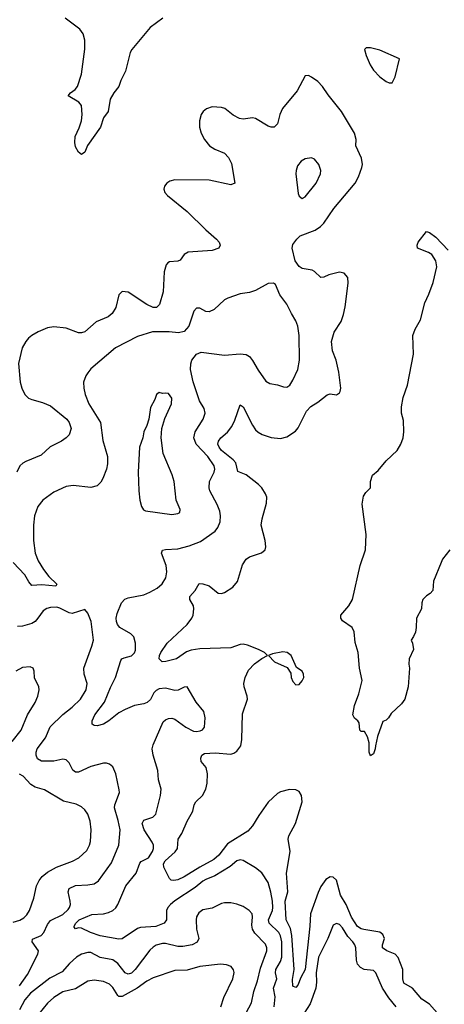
# Model space of a CAD drawing. Header units: inches. Extents: x 1649636 to 1815363, y 506543 to 641975.
# Tile 558 of 656: x 1774391 to 1777125, y 571047 to 577381. Entities that reach past the tile are written whole.
import ezdxf

# ---------------------------------------------------------------- set-up
doc = ezdxf.new("R2010")
doc.units = ezdxf.units.IN
doc.header["$MEASUREMENT"] = 0
doc.layers.add('B7577', color=7, linetype='Continuous')

msp = doc.modelspace()

# ---------------------------------------------------------------- linework, layer by layer
at = {"layer": 'B7577', "color": 5}
for points, elevation in [([(1775313, 577390), (1775232.2, 577330), (1775113.1, 577190), (1775101.5, 577170), (1775071.7, 577050), (1775043.2, 576990), (1775030.3, 576950), (1774996.4, 576910), (1774972.7, 576870), (1774960.5, 576790), (1774931.4, 576748.6), (1774911.5, 576688.5), (1774827.5, 576572.5), (1774810, 576528), (1774790, 576514), (1774770, 576529.3), (1774750, 576562), (1774745.6, 576590), (1774747.6, 576630), (1774774, 576686), (1774788.8, 576731.2), (1774792.4, 576770), (1774788.7, 576828.7), (1774770.9, 576850.9), (1774702.7, 576890), (1774718, 576910), (1774747.7, 576932.3), (1774762.4, 576950), (1774789.7, 577030), (1774809.8, 577190.2), (1774811.2, 577250), (1774799.7, 577290), (1774779.3, 577319.3), (1774682.9, 577390)], 580), ([(1777094.1, 570974.1), (1777030, 571047.1), (1776981.2, 571081.2), (1776920.3, 571150), (1776863.9, 571183.9), (1776858, 571210), (1776858, 571270), (1776828.2, 571348.2), (1776808.8, 571368.8), (1776754, 571390), (1776727.8, 571410), (1776726.3, 571430), (1776740.8, 571470), (1776730, 571496.4), (1776710, 571511.7), (1776607.3, 571527.3), (1776590, 571532.1), (1776566.5, 571546.5), (1776528.4, 571608.4), (1776493, 571690), (1776456.9, 571750), (1776430, 571846.4), (1776410, 571865.6), (1776390, 571866.1), (1776363, 571850), (1776330, 571804.1), (1776313.6, 571766.4), (1776264.4, 571630), (1776259.7, 571550), (1776228.4, 571270), (1776201, 571219), (1776181.7, 571170), (1776170, 571155.1), (1776150, 571163.7), (1776146.9, 571206.9), (1776158, 571270), (1776142.6, 571490), (1776135.2, 571535.2), (1776106.8, 571590), (1776100.3, 571710), (1776116.9, 571770), (1776108.5, 571890), (1776131.6, 572030), (1776119.4, 572110), (1776124.8, 572130), (1776166.4, 572210), (1776209.5, 572349.5), (1776206, 572390), (1776190, 572415.6), (1776170, 572426.3), (1776128.2, 572428.2), (1776070, 572414.8), (1776050, 572402.3), (1775990, 572346.9), (1775930, 572261.4), (1775890, 572195.1), (1775859.2, 572160.8), (1775730, 572079.9), (1775673.4, 572006.6), (1775641.2, 571978.8), (1775550, 571929.9), (1775450, 571866.9), (1775408.6, 571848.6), (1775384.2, 571844.2), (1775366.2, 571846.2), (1775355.9, 571855.9), (1775319.3, 571930), (1775317, 571950), (1775328.7, 571970), (1775392, 572028), (1775408.1, 572050), (1775411.2, 572110), (1775434.1, 572145.9), (1775470, 572225.5), (1775495.8, 572270), (1775505.1, 572290), (1775513.7, 572330), (1775524.4, 572350), (1775569, 572391), (1775588.5, 572430), (1775597.7, 572470), (1775600.7, 572530), (1775590.8, 572570), (1775560.4, 572610), (1775558.2, 572630), (1775564.4, 572650), (1775580.6, 572659.4), (1775650, 572665.6), (1775750, 572657), (1775770, 572662.3), (1775790, 572675.3), (1775815.3, 572710), (1775821, 572750), (1775824.9, 572915.1), (1775856.9, 573010), (1775855.8, 573030), (1775836.4, 573090), (1775835.1, 573110), (1775842.2, 573150), (1775864.2, 573195.8), (1775902.9, 573237.1), (1775950, 573271.3), (1775986, 573290), (1775968, 573310), (1775928.7, 573330), (1775857.5, 573357.5), (1775830, 573363), (1775810, 573361.1), (1775750, 573340.4), (1775550, 573334.4), (1775495.4, 573324.6), (1775465.7, 573314.3), (1775401.3, 573270), (1775331.2, 573251.2), (1775309.3, 573250), (1775289.8, 573269.8), (1775291.1, 573290), (1775299.3, 573310), (1775339.8, 573370), (1775468.7, 573490), (1775499.8, 573530), (1775507.8, 573550), (1775513.3, 573590), (1775510.5, 573610.5), (1775486.9, 573650), (1775487.1, 573670), (1775521.4, 573710), (1775546.7, 573753.3), (1775570, 573752.4), (1775610, 573738.2), (1775670, 573691.3), (1775690, 573690.2), (1775710, 573695.8), (1775762.4, 573730), (1775794, 573766), (1775825.8, 573874.2), (1775848.9, 573911.1), (1775870, 573925.3), (1775948.2, 573951.8), (1775972, 573970), (1775975.6, 573990), (1775971.1, 574030), (1775945.1, 574130), (1775951.2, 574170), (1775980.5, 574270), (1775981.3, 574310), (1775974.3, 574330), (1775949.7, 574370), (1775928.7, 574390), (1775850, 574452.1), (1775794.9, 574474.9), (1775781.9, 574530), (1775766.2, 574550), (1775690.7, 574610), (1775674.6, 574630), (1775667.8, 574650), (1775670.9, 574669.1), (1775686, 574690), (1775730, 574727), (1775756.3, 574763.7), (1775775.8, 574804.2), (1775810, 574902.8), (1775830, 574890.5), (1775890, 574772), (1775910, 574742.4), (1775926.9, 574726.9), (1775952.8, 574712.7), (1776010, 574694), (1776070, 574685.8), (1776110, 574697.7), (1776166.3, 574733.7), (1776183.9, 574756.1), (1776237.2, 574862.8), (1776266.4, 574893.6), (1776310, 574920.3), (1776370, 574968.5), (1776390, 574973), (1776430, 574968.4), (1776450, 574980.7), (1776455.1, 574990), (1776458.4, 575010), (1776446.8, 575113.2), (1776428, 575190), (1776404.7, 575250), (1776398, 575310), (1776414.7, 575370), (1776460, 575440), (1776474.9, 575485.1), (1776486.3, 575533.7), (1776506.7, 575686.7), (1776502.8, 575722.8), (1776479.5, 575750), (1776450, 575757.2), (1776380.9, 575739.1), (1776350, 575723.5), (1776330, 575721.3), (1776290, 575760.4), (1776274, 575770), (1776210, 575781), (1776190, 575793), (1776165.7, 575830), (1776145.7, 575910), (1776150, 575934.4), (1776175.6, 575970), (1776196.4, 575990), (1776292.7, 576027.3), (1776327.2, 576050), (1776350, 576072.7), (1776413.4, 576166.6), (1776550.5, 576329.5), (1776573.3, 576370), (1776594.8, 576430), (1776597.8, 576450), (1776592.7, 576490), (1776554.7, 576570), (1776556.8, 576610), (1776545.9, 576650), (1776464, 576790), (1776376.6, 576896.6), (1776341.6, 576950), (1776310, 576982.6), (1776270, 577011.6), (1776250, 577021.3), (1776230, 577019.3), (1776177.5, 576922.5), (1776082.6, 576810), (1776066.3, 576770), (1776050.2, 576709.8), (1776030, 576689.7), (1776010, 576688.4), (1775990, 576695.1), (1775910, 576746), (1775890, 576749.8), (1775830, 576741), (1775805.5, 576745.5), (1775766.1, 576766.1), (1775712.7, 576810), (1775690, 576816.9), (1775630, 576819.6), (1775593.5, 576806.5), (1775573.4, 576790), (1775560.4, 576770), (1775548.7, 576730), (1775548.8, 576690), (1775560.3, 576650), (1775581.3, 576610), (1775613, 576570), (1775647.3, 576547.3), (1775710, 576522.4), (1775735.2, 576495.2), (1775755, 576455), (1775775.5, 576330), (1775750, 576318.9), (1775610, 576347.6), (1775389.2, 576350.8), (1775358.6, 576341.5), (1775339.1, 576330), (1775323, 576310), (1775319.3, 576290), (1775325.5, 576270), (1775343, 576250), (1775470, 576146), (1775589.4, 576029.4), (1775658.3, 575970), (1775674.9, 575950), (1775682.4, 575930), (1775673, 575910), (1775630, 575896.8), (1775475.2, 575884.8), (1775450.4, 575870), (1775425.3, 575834.7), (1775410, 575827.3), (1775356.3, 575823.7), (1775344.1, 575815.9), (1775335.2, 575804.8), (1775322, 575758), (1775314, 575630), (1775291, 575549), (1775271.1, 575528.9), (1775250, 575529.8), (1775210, 575549.2), (1775090, 575628.7), (1775050, 575632.6), (1775029.3, 575610.7), (1775009.2, 575530), (1774986.3, 575490), (1774960.4, 575470), (1774883.9, 575436.1), (1774810, 575372.8), (1774790, 575365.7), (1774770, 575366), (1774690, 575396.9), (1774610, 575405.6), (1774570, 575397.6), (1774510, 575373), (1774470, 575349.7), (1774448.6, 575331.4), (1774430.3, 575310), (1774408, 575270), (1774382.6, 575170), (1774393.6, 575050), (1774404.2, 575010), (1774424.7, 574970), (1774446.9, 574946.9), (1774470, 574936.5), (1774538.8, 574918.8), (1774590, 574897.2), (1774694.3, 574810), (1774710.3, 574790), (1774723.1, 574750), (1774710.5, 574710), (1774690.7, 574690), (1774660.7, 574670), (1774587.4, 574632.6), (1774530, 574578.7), (1774430, 574539.1), (1774411.2, 574528.8), (1774392.2, 574510), (1774371.8, 574470)], 620), ([(1777159.7, 573970), (1777113.6, 573910), (1777103.6, 573890), (1777056, 573770), (1777050.4, 573709.7), (1777034.8, 573690), (1777010, 573674.5), (1776986, 573650), (1776979.3, 573630), (1776978, 573590), (1776946, 573530), (1776944, 573470), (1776938.5, 573441.5), (1776927.5, 573412.5), (1776911.3, 573390), (1776921, 573370), (1776927.3, 573330), (1776898.4, 573270), (1776896.1, 573236.1), (1776900.4, 573210), (1776892.9, 573090), (1776870.4, 573009.6), (1776850, 572979), (1776782, 572918), (1776764.7, 572890), (1776750, 572875.3), (1776730, 572866), (1776695.5, 572770), (1776681, 572710), (1776680.7, 572690), (1776670, 572658), (1776650, 572645.2), (1776640.9, 572670), (1776642, 572730), (1776630, 572768), (1776610, 572802), (1776590, 572802), (1776582, 572810), (1776577, 572857), (1776569, 572870), (1776547.7, 572887.7), (1776536, 572910), (1776546.3, 572970), (1776575.3, 573044.7), (1776595.5, 573130), (1776579.8, 573210), (1776569.8, 573309.8), (1776550, 573374), (1776544.1, 573444.1), (1776530.9, 573470.9), (1776470, 573513.2), (1776458, 573530), (1776459.5, 573550), (1776509.7, 573610), (1776533, 573650), (1776584, 573870), (1776617.3, 573970), (1776622, 574070), (1776595.8, 574264.2), (1776605.1, 574314.9), (1776620.1, 574339.9), (1776649.2, 574370), (1776649.6, 574410), (1776663, 574450), (1776699.6, 574480.5), (1776750, 574542.3), (1776821.3, 574610), (1776844, 574650), (1776859.2, 574690), (1776865.1, 574730), (1776861.7, 574801.7), (1776849.7, 574850), (1776849.7, 574890), (1776860.5, 574950), (1776888.5, 575030), (1776926.4, 575230), (1776922.4, 575350), (1776936.4, 575390), (1776970.8, 575450), (1776999.8, 575560.2), (1777025.6, 575614.4), (1777053, 575690), (1777076.3, 575790), (1777069.6, 575830), (1777043.6, 575870), (1777023.6, 575883.6), (1776951.7, 575911.7), (1776949.6, 575930), (1776956.3, 575950), (1777010, 576017.3), (1777030, 576012.7), (1777070, 575982.2), (1777150, 575897.3)], 580), ([(1776029, 571030), (1776036, 571096), (1776025, 571150), (1776046.8, 571210), (1776038.6, 571250), (1776040.4, 571270), (1776070, 571322.2), (1776078.1, 571350), (1776079, 571450), (1776070, 571488.4), (1776059.1, 571510), (1775998, 571570), (1775993.7, 571590), (1776018, 571650), (1776021.8, 571670), (1776019.2, 571710), (1776008.9, 571768.9), (1775991.1, 571831.1), (1775950, 571893), (1775910, 571924.2), (1775830, 571971.3), (1775810, 571976.4), (1775790, 571969.7), (1775745.5, 571934.5), (1775647.1, 571872.9), (1775590, 571850.9), (1775570, 571838.6), (1775521.3, 571798.7), (1775390, 571713.2), (1775361.8, 571690), (1775344.4, 571670), (1775336.6, 571650), (1775336.9, 571590), (1775321.3, 571570), (1775267.1, 571547.1), (1775170, 571540.2), (1775150, 571534.8), (1775050, 571468.6), (1775030, 571466), (1774910, 571488), (1774847, 571510), (1774790, 571537.6), (1774770, 571538.4), (1774750, 571533.2), (1774742.4, 571542.4), (1774741.6, 571550), (1774753, 571570), (1774775.1, 571590), (1774854.7, 571625.3), (1774930, 571628.5), (1774962.5, 571637.5), (1774990, 571650.7), (1775010, 571668.2), (1775023.9, 571690), (1775074.9, 571810), (1775141.7, 571890), (1775164.3, 571955.7), (1775173.9, 571966.1), (1775220.7, 571990), (1775245.2, 572030), (1775251.7, 572050), (1775251.7, 572070), (1775244.9, 572090), (1775192.6, 572170), (1775179.8, 572210), (1775190, 572231.5), (1775248.6, 572251.4), (1775267.8, 572270), (1775298.7, 572390), (1775302.4, 572430), (1775284, 572490), (1775281.1, 572550), (1775250, 572649), (1775244.2, 572690), (1775250, 572715.5), (1775315.6, 572864.4), (1775330, 572877.1), (1775350, 572884.9), (1775370, 572887), (1775390, 572882), (1775461.3, 572830), (1775510, 572804.3), (1775530, 572801.8), (1775553.9, 572806.1), (1775567.3, 572812.7), (1775580.4, 572830), (1775584.8, 572890), (1775576.1, 572930), (1775528.3, 572990), (1775469.1, 573089.1), (1775450, 573086.6), (1775411.7, 573068.3), (1775390, 573064.7), (1775330, 573081.7), (1775290, 573077.3), (1775270, 573066.3), (1775254.9, 573050), (1775232.7, 573007.3), (1775211.8, 572988.2), (1775190, 572979.7), (1775130, 572969.8), (1775070, 572943.5), (1775030, 572922.5), (1774965.3, 572870), (1774930.4, 572850), (1774890, 572838.9), (1774870, 572840.7), (1774858, 572850), (1774858, 572870), (1774874.2, 572910), (1774937.8, 572990), (1774975.4, 573084.6), (1775008.9, 573150), (1775041.8, 573258.2), (1775049.8, 573270.2), (1775063.5, 573276.5), (1775110.6, 573289.4), (1775130, 573307.2), (1775135.7, 573324.3), (1775137.1, 573370), (1775127.1, 573410), (1775107.8, 573430), (1775035.6, 573470), (1775021.5, 573490), (1775014.8, 573510), (1775012.5, 573530), (1775018, 573562), (1775046, 573630), (1775067.5, 573652.5), (1775090, 573662.7), (1775190, 573682), (1775230, 573697.2), (1775277, 573723), (1775308.3, 573751.7), (1775332.2, 573790), (1775338.2, 573830), (1775334.4, 573870), (1775305.1, 573950), (1775311.6, 573968.4), (1775330, 573973.1), (1775410, 573977.6), (1775482.9, 573997.1), (1775556.2, 574023.8), (1775648.9, 574091.1), (1775666.8, 574113.2), (1775681.5, 574150), (1775683.5, 574190), (1775678.7, 574218.7), (1775663.1, 574263.1), (1775616, 574350), (1775610.8, 574370), (1775612.9, 574410), (1775642.6, 574470), (1775646.9, 574490), (1775642.2, 574510), (1775601.5, 574570), (1775527.2, 574650), (1775512.2, 574690), (1775520.8, 574730), (1775572.2, 574810), (1775585.6, 574850), (1775578.7, 574878.7), (1775548.3, 574930), (1775508.9, 575051.1), (1775491.9, 575130), (1775492.2, 575167.8), (1775499.7, 575190), (1775530, 575228.4), (1775558.8, 575241.2), (1775710, 575223.6), (1775810.3, 575230.3), (1775850, 575227.2), (1775870, 575213.4), (1775890, 575188.9), (1775926.4, 575126.4), (1775976.2, 575056.2), (1776001.3, 575041.3), (1776050, 575032.6), (1776090, 575018), (1776110, 575017), (1776130, 575030.4), (1776150, 575061.6), (1776182.4, 575130), (1776192.9, 575190), (1776189.8, 575350.2), (1776182, 575410), (1776170, 575442.9), (1776140.3, 575490), (1776110.7, 575550.7), (1776066, 575610), (1776038, 575678), (1776025.6, 575685.6), (1775990, 575684.5), (1775910, 575638.7), (1775870, 575626), (1775810, 575616.3), (1775730.4, 575589.7), (1775710, 575579.3), (1775643.2, 575516.8), (1775610, 575502), (1775590, 575504.2), (1775550, 575525.6), (1775530, 575525.1), (1775513.3, 575506.7), (1775479.5, 575410), (1775450, 575374.7), (1775413.6, 575366.4), (1775352.5, 575372.5), (1775246.6, 575373.4), (1775150, 575342), (1775008.4, 575270), (1774850, 575134), (1774830.4, 575110), (1774817.6, 575090), (1774802.4, 575050), (1774803.8, 575010), (1774813.7, 574970), (1774836.9, 574910), (1774911, 574790), (1774926.6, 574673.4), (1774956.1, 574570), (1774956.9, 574523.1), (1774950, 574489.4), (1774926, 574430), (1774913.5, 574406.5), (1774890, 574382.3), (1774850, 574372.1), (1774734.7, 574385.3), (1774690, 574378.7), (1774610, 574341.6), (1774539.3, 574290), (1774507.8, 574250), (1774486.5, 574190), (1774480.2, 574130), (1774479.3, 574030), (1774490.9, 573950), (1774510, 573900.2), (1774544.7, 573844.7), (1774579.6, 573799.6), (1774630.4, 573750), (1774623.6, 573736.4), (1774534.2, 573745.8), (1774470, 573741.6), (1774450, 573764.5), (1774423.5, 573810), (1774348.5, 573888.5)], 640), ([(1774390, 571165.2), (1774440.8, 571239.2), (1774508.4, 571370), (1774511.5, 571390), (1774471.7, 571450), (1774473.5, 571466.5), (1774530, 571490.2), (1774547.2, 571510), (1774570, 571560.2), (1774590, 571587.2), (1774670, 571625.7), (1774703.3, 571656.7), (1774712.3, 571670), (1774717.3, 571690), (1774716.8, 571710), (1774702.4, 571770), (1774710, 571791.6), (1774750, 571812), (1774830, 571814.9), (1774870, 571821.1), (1774898.2, 571841.8), (1774982.6, 571957.4), (1775029.8, 572070), (1775038.8, 572170), (1775026.2, 572230), (1775000.8, 572310), (1775002.8, 572330), (1775033.5, 572410), (1775032.3, 572427.7), (1775009.8, 572529.8), (1774990, 572574.5), (1774970, 572591.8), (1774950, 572598), (1774930, 572597.4), (1774850, 572576.4), (1774770, 572539.8), (1774750, 572540.5), (1774734, 572554), (1774710, 572599.5), (1774690, 572620.5), (1774670, 572624.7), (1774610, 572610.8), (1774532.1, 572612.1), (1774506.6, 572626.6), (1774496.4, 572650), (1774496.4, 572670), (1774504.7, 572690), (1774558.4, 572761.6), (1774588.2, 572831.8), (1774668.6, 572911.4), (1774730, 572959.1), (1774782.7, 573010), (1774819.8, 573070), (1774825.3, 573110), (1774806.6, 573170), (1774803.1, 573210), (1774856.1, 573350), (1774865.7, 573390), (1774852.2, 573510), (1774830, 573564), (1774810, 573586), (1774730, 573560.5), (1774710, 573564.7), (1774650, 573595.8), (1774630, 573600.9), (1774590, 573600.4), (1774566.8, 573593.2), (1774542.7, 573577.3), (1774508.9, 573530), (1774490.1, 573509.9), (1774470, 573497.6), (1774410, 573479), (1774376.4, 573476.4)], 660), ([(1774343.1, 572736.9), (1774399.8, 572810), (1774441.7, 572910), (1774490, 572987.7), (1774508, 573030), (1774516.2, 573070), (1774515.1, 573090), (1774486.8, 573146.8), (1774483.7, 573190), (1774477.2, 573210), (1774458.9, 573218.9), (1774410, 573213.6), (1774366, 573190)], 680), ([(1774350, 571576.3), (1774392, 571588), (1774417, 571603), (1774437, 571623), (1774453.8, 571650), (1774481.4, 571730), (1774498.8, 571810), (1774516, 571844), (1774535.8, 571870), (1774570, 571898), (1774628.3, 571930), (1774732.1, 571967.9), (1774772.6, 571990), (1774822.5, 572037.5), (1774840.3, 572070), (1774846.3, 572093.7), (1774852.3, 572170), (1774844.6, 572224.6), (1774829.7, 572270), (1774810, 572298.7), (1774790, 572318.3), (1774754.7, 572334.7), (1774674, 572354), (1774550, 572425.8), (1774490, 572443.4), (1774462, 572462), (1774414.2, 572514.2), (1774390, 572526.6)], 680), ([(1775848.7, 570991.3), (1775883.6, 571056.4), (1775898, 571130), (1775921.7, 571198.3), (1775941.3, 571278.7), (1775981.4, 571390), (1775981.8, 571410), (1775973.7, 571433.7), (1775904.2, 571504.2), (1775890.6, 571530), (1775884.9, 571555.1), (1775889.6, 571610), (1775887, 571630), (1775869.5, 571650), (1775830, 571675.8), (1775790, 571691.1), (1775750, 571699.2), (1775710, 571700.4), (1775690, 571696.4), (1775630, 571664.7), (1775570, 571654.3), (1775544.6, 571635.4), (1775530.3, 571610), (1775527.4, 571590), (1775528.8, 571530), (1775544.2, 571470), (1775533.1, 571446.9), (1775502, 571430), (1775440.5, 571419.5), (1775410, 571419.9), (1775330, 571437.2), (1775310, 571437.4), (1775270, 571427.2), (1775250, 571415.3), (1775230, 571394.8), (1775135.5, 571270), (1775110, 571247.1), (1775090, 571241.4), (1775070, 571249), (1775023.4, 571310), (1774990, 571333.2), (1774910, 571348.3), (1774850, 571379.3), (1774830, 571380.9), (1774790, 571369.8), (1774757.2, 571350), (1774711.8, 571310), (1774664.9, 571255.1), (1774584.4, 571215.6), (1774461.2, 571118.9), (1774423.9, 571076.1), (1774390, 571012)], 660), ([(1776815, 571030), (1776768.1, 571088.1), (1776726.6, 571150), (1776683.5, 571250), (1776670, 571263.5), (1776609.6, 571270), (1776584.5, 571284.5), (1776566.1, 571306.1), (1776558.7, 571330), (1776554.2, 571410), (1776548.3, 571430), (1776535.8, 571450), (1776503.1, 571483.1), (1776470, 571538.4), (1776450, 571559.6), (1776430, 571567), (1776410, 571555.1), (1776374.4, 571470), (1776315, 571350), (1776299.8, 571250), (1776301.9, 571190), (1776297, 571150), (1776261.3, 571050), (1776222.6, 570990)], 640), ([(1775685.4, 571030), (1775706.2, 571090), (1775763.8, 571210), (1775771.1, 571251.1), (1775768, 571268), (1775752.7, 571290), (1775722, 571302), (1775684.7, 571304.8), (1775550.1, 571289.9), (1775470, 571267.1), (1775390, 571265.6), (1775250, 571216.8), (1775210, 571195), (1775148.4, 571151.6), (1775050, 571097.4), (1775030, 571097.3), (1775022.7, 571102.7), (1774990, 571154.8), (1774970, 571176.5), (1774930, 571194), (1774870, 571202.9), (1774830, 571195.5), (1774750, 571147.2), (1774670, 571127), (1774610, 571090.8), (1774570, 571054.5), (1774514.6, 570985.4)], 680)]:
    msp.add_lwpolyline(points, dxfattribs=dict(at, elevation=elevation))
for points, elevation in [([(1776650, 577199.8), (1776621.1, 577198.9), (1776610.5, 577190), (1776622.3, 577150), (1776648.5, 577090), (1776670, 577056.5), (1776710, 577013.5), (1776750, 576983), (1776770, 576973.8), (1776790, 576974.9), (1776807.6, 577012.4), (1776836, 577130), (1776710, 577184.8)], 620), ([(1776270, 576491.8), (1776230, 576484.7), (1776203, 576470), (1776179.6, 576440.4), (1776170.3, 576410), (1776168.5, 576388.5), (1776183.1, 576263.1), (1776190, 576246), (1776210, 576230.8), (1776230, 576240.7), (1776299.7, 576330), (1776327.8, 576390), (1776329.6, 576410), (1776316.3, 576450), (1776290, 576484.5)], 640), ([(1775290, 574982), (1775272, 574970), (1775262, 574938), (1775234.4, 574885.6), (1775222.8, 574810), (1775210.6, 574769.4), (1775190.7, 574729.3), (1775184, 574690), (1775161.6, 574630), (1775154.9, 574470), (1775158, 574350), (1775164.9, 574290), (1775174.8, 574250), (1775188.2, 574228.2), (1775201.6, 574221.6), (1775370, 574198.4), (1775410, 574203.8), (1775421.2, 574210), (1775423.7, 574230), (1775399.5, 574290), (1775386.6, 574410), (1775373.8, 574453.8), (1775314, 574590), (1775302.9, 574690), (1775306.6, 574750), (1775325.4, 574814.6), (1775369, 574910), (1775370, 574946), (1775350, 574975.3), (1775330, 574979), (1775310, 574975.3)], 660), ([(1776085.5, 573314.5), (1776018, 573302), (1775994, 573290), (1776031.3, 573250), (1776114, 573214), (1776136.8, 573176.8), (1776139.1, 573150), (1776150, 573122.8), (1776170, 573103.1), (1776190, 573103.8), (1776210, 573127.3), (1776220.9, 573150), (1776219.3, 573170), (1776208.7, 573190), (1776174, 573214), (1776139.3, 573290), (1776113.2, 573310)], 620)]:
    msp.add_lwpolyline(points, close=True, dxfattribs=dict(at, elevation=elevation))

doc.saveas('drawing.dxf')
